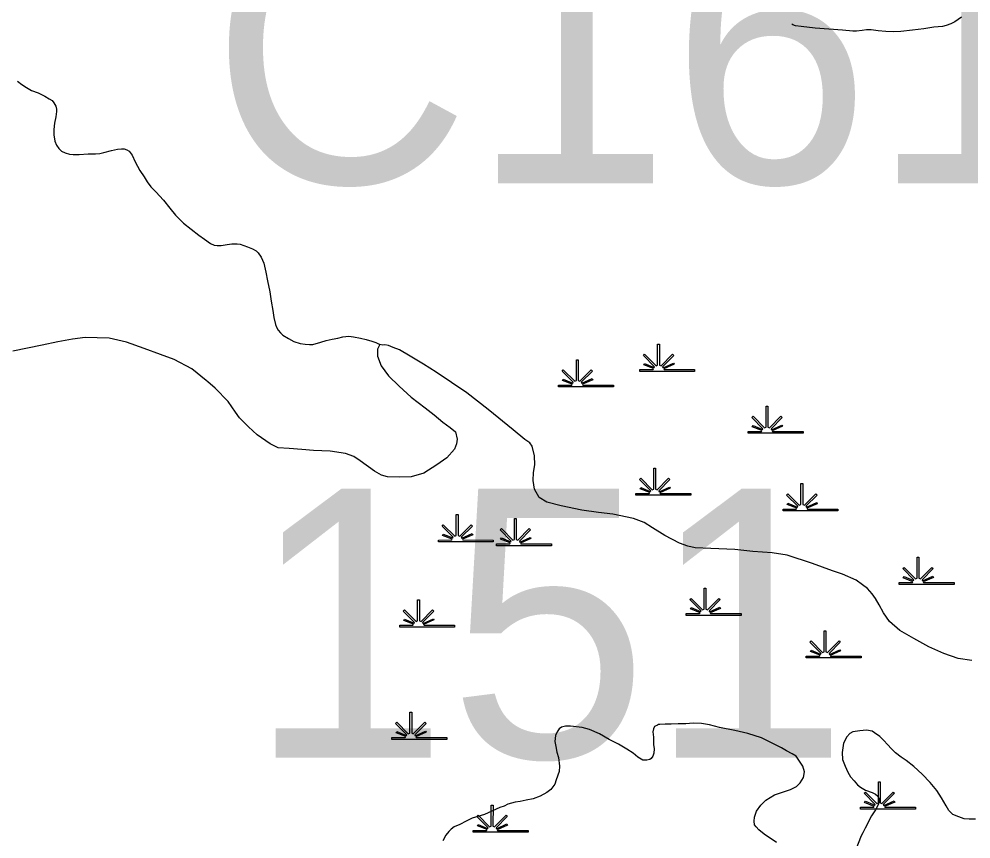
# Model space of a CAD drawing. Extents: x 2220236 to 2384410, y 720751 to 894131.
# Drawn here: x 2361942 to 2365714, y 848435 to 851685 of the extents above; entities that cross this region are included whole.
import ezdxf

# ---------------------------------------------------------------- set-up
doc = ezdxf.new("R2010")
doc.units = 0
doc.layers.add('Default', color=7, linetype='Continuous')

msp = doc.modelspace()

# ---------------------------------------------------------------- linework, layer by layer
at = {"layer": 'Default'}
for points in [[(2365676.7, 851692.9), (2365650.9, 851674.5), (2365634.8, 851666.6), (2365615.7, 851659.3), (2365601.1, 851656), (2365567.1, 851653), (2365527.3, 851646.5), (2365483.2, 851640.7), (2365437.1, 851635.6), (2365407.3, 851635), (2365377.4, 851635.4), (2365347.1, 851638.4), (2365319, 851642.2), (2365300.7, 851642.1), (2365283, 851639.8), (2365261.2, 851637.2)], [(2365261.2, 851637.2), (2365247, 851637.6), (2365205.2, 851640.8), (2365097.2, 851649.5), (2365041.2, 851655.5), (2365019, 851658.5), (2365009, 851662.3), (2365005, 851664.5)], [(2361935.8, 851438.8), (2361953.4, 851426.4), (2361971.6, 851414), (2361991.8, 851402.7), (2362018.1, 851393), (2362044.3, 851379.3), (2362062.4, 851369.5), (2362074.2, 851361.8), (2362080.4, 851353.8), (2362088.6, 851339.4), (2362090.3, 851328.6), (2362090.8, 851318.2), (2362088, 851298.3), (2362083.5, 851271.9), (2362079.9, 851247.8), (2362080.1, 851225.8), (2362084.4, 851201.4), (2362090.6, 851185.9), (2362100.7, 851171.5), (2362110.6, 851162.1), (2362124.7, 851154.4), (2362142.3, 851150.2), (2362156.8, 851148.5), (2362180.7, 851148.5), (2362216.7, 851151), (2362245, 851151.2)], [(2362245, 851151.2), (2362263, 851151.9), (2362278.9, 851155.8), (2362308.7, 851164.6), (2362332.5, 851168.9), (2362348.5, 851171.1), (2362358.7, 851170.6), (2362369.7, 851167.1), (2362378.8, 851160.9), (2362390.9, 851145.6), (2362403.2, 851119.2), (2362421.6, 851085.5), (2362438.1, 851059.9), (2362450.4, 851039.8), (2362464.3, 851020), (2362484.8, 851000.1), (2362515.1, 850966.9), (2362539.4, 850935.1), (2362561.8, 850907.4), (2362594.3, 850876), (2362624.5, 850852.6), (2362654.7, 850828.2), (2362677, 850812.7), (2362701.3, 850795), (2362715.4, 850789), (2362728.2, 850786.9), (2362743.3, 850787.5), (2362767.1, 850791.8), (2362785.1, 850794.1), (2362794.6, 850794.5), (2362807.4, 850794.4), (2362819.3, 850792.3), (2362847.2, 850782.9), (2362867.6, 850774.5), (2362881.7, 850766.3), (2362889.6, 850759), (2362901.8, 850741.5), (2362912.3, 850717.3), (2362920.6, 850681.5), (2362926.9, 850647.3), (2362935.6, 850603.4), (2362942, 850567.5), (2362948.5, 850530), (2362952.6, 850502.3), (2362959, 850474), (2362963, 850464.3), (2362969.4, 850452.1), (2362979, 850441), (2362987.6, 850432.5), (2363009.8, 850418.7), (2363032, 850407.1), (2363055.9, 850399.2), (2363076.1, 850395.8), (2363093.2, 850394.8), (2363106, 850395.4), (2363137.8, 850404.2), (2363159.8, 850410.7), (2363182.6, 850416.5), (2363205.7, 850420.8), (2363225.5, 850424.9), (2363249.7, 850427.5), (2363267.5, 850424.9), (2363295.6, 850420.5), (2363317.8, 850414.9), (2363339.8, 850408.2), (2363356.4, 850403.3), (2363372.2, 850394.8)], [(2363372.2, 850394.8), (2363362.7, 850376.3), (2363362.9, 850348.4), (2363377.3, 850310.6), (2363405.8, 850271.4), (2363448.5, 850229.8), (2363496.9, 850186.5), (2363551.4, 850144.4), (2363587.7, 850115.7), (2363622, 850087.6), (2363650.5, 850065.8), (2363672.5, 850048.6), (2363679, 850020), (2363675.8, 850001.8), (2363667.5, 849980.1), (2363637.7, 849946.1), (2363598.1, 849917.6), (2363546.6, 849884.9), (2363496.7, 849869.8), (2363448.8, 849869.4), (2363402.8, 849870.8), (2363378.9, 849877.4), (2363350.4, 849892.7), (2363293.9, 849933.7), (2363268.8, 849951.7), (2363235.5, 849963.5), (2363175.4, 849972.5), (2363109.3, 849975.4), (2363063.2, 849979.4), (2363013.2, 849982.3), (2362969.1, 849986), (2362937, 850001.1), (2362886.6, 850036.8), (2362852.2, 850068.2), (2362815.6, 850103.8), (2362799.6, 850126.2), (2362770.9, 850169.3), (2362720.2, 850221.4), (2362690, 850246.4), (2362683.8, 850252.7), (2362627.4, 850298), (2362557, 850335.2), (2362502.7, 850355.9), (2362438.3, 850379.5), (2362368.1, 850404.6), (2362299.8, 850419.8), (2362203.9, 850422.5), (2362153.9, 850416.5), (2362095.9, 850405.9), (2362034.1, 850392.5), (2361918.2, 850369.1)], [(2363424.5, 850383.1), (2363406.4, 850391.2), (2363392.3, 850393.3), (2363384.4, 850393), (2363372.2, 850394.8)], [(2365717.7, 849142.7), (2365663.8, 849150.3), (2365607.6, 849169.4), (2365547.1, 849197.1), (2365488.6, 849230.1), (2365432.5, 849261.3), (2365392, 849296.7), (2365367.6, 849330.9), (2365351.2, 849362.4), (2365336.7, 849388), (2365322.5, 849406.2), (2365304.3, 849427.7), (2365285.3, 849442.4), (2365259.9, 849461), (2365205.8, 849484.4), (2365165.5, 849498.2), (2365087.2, 849527.2), (2364986.7, 849559.8), (2364926.6, 849568.8), (2364850.6, 849573.9), (2364778.4, 849581.8), (2364684.3, 849586.2), (2364622.2, 849589.2), (2364592.7, 849595.6), (2364560, 849607.4), (2364501.7, 849638.4), (2364453.2, 849667.6), (2364419.2, 849689.2), (2364376.8, 849704.9), (2364294.8, 849721.9), (2364238.7, 849728.8), (2364172.3, 849738.2), (2364090.2, 849755.5), (2364034.1, 849770.3), (2364003.9, 849788.1), (2363985.4, 849821.8), (2363979.1, 849856), (2363980.4, 849887.9), (2363986.1, 849917.7), (2363985.6, 849953.8), (2363975.2, 849992.1), (2363967.1, 850005.5), (2363946.9, 850017.8), (2363900.6, 850057), (2363801.5, 850137.6), (2363716.8, 850203.1), (2363595.6, 850285.1), (2363545.4, 850316.5), (2363492.9, 850348.2), (2363450.5, 850373.3), (2363424.5, 850383.1)], [(2364943.7, 848420.1), (2364895.4, 848453.3), (2364873.4, 848470.4), (2364863.1, 848482.5), (2364857.1, 848490.4), (2364854.9, 848505.1), (2364856.6, 848520.6), (2364864.4, 848544.9), (2364882.2, 848569.2), (2364901.7, 848589.1), (2364935.7, 848609.2), (2364967.4, 848620.3), (2364999.4, 848630.8), (2365023.3, 848642.3), (2365037.1, 848657), (2365050.6, 848678.9), (2365054.3, 848701), (2365048.2, 848723.1), (2365032.1, 848747), (2365021.6, 848763), (2365005.5, 848772.2), (2364983.6, 848784.4), (2364963.5, 848795.7), (2364945.3, 848805.8), (2364920.9, 848817), (2364884.7, 848835.2), (2364830.5, 848852.7), (2364778.5, 848865.3), (2364718.3, 848877), (2364678.1, 848886.8), (2364646.1, 848892.1), (2364614.2, 848894), (2364584.1, 848891.2), (2364554.2, 848890.6), (2364526.3, 848890.4), (2364502.1, 848890.1), (2364482.1, 848888.6), (2364476.2, 848888.4), (2364472.4, 848885.6), (2364460.1, 848880.2), (2364456.5, 848871.8), (2364454.4, 848859.6), (2364456.9, 848838.4), (2364457.1, 848809.5), (2364459.5, 848791.5), (2364457.6, 848774.4), (2364453.8, 848763.4), (2364447.9, 848753.3), (2364441.8, 848749.8), (2364429.8, 848747.7), (2364414.1, 848747), (2364393.9, 848759.3), (2364375.5, 848775), (2364351.2, 848790.4), (2364317.3, 848810.3), (2364281, 848829.5), (2364242.7, 848851.6), (2364202.3, 848869), (2364174.4, 848876.7), (2364128.2, 848882.4), (2364108.2, 848881.6), (2364092.3, 848877.6), (2364082.4, 848871.3), (2364074.7, 848859.5), (2364068.7, 848845.5), (2364065.1, 848821.4), (2364069.2, 848801.2), (2364073.4, 848779), (2364079.8, 848757.3), (2364084.2, 848723.7), (2364082.4, 848701.6), (2364071, 848669), (2364065.1, 848651.7), (2364049.2, 848631.3), (2364033.3, 848619.2), (2364007.6, 848605), (2363979.8, 848594), (2363951.9, 848588), (2363927.7, 848583.7), (2363907.8, 848581.2), (2363879.9, 848572.5), (2363864.2, 848564.7), (2363848, 848559.1), (2363786.4, 848532), (2363738.4, 848517.5), (2363714.7, 848505.1), (2363688.9, 848492.5), (2363667, 848482.8), (2363655.2, 848474.1), (2363645.1, 848464.5), (2363633.5, 848450.2), (2363621.7, 848427.4)], [(2365732.9, 848513.1), (2365706.7, 848512.7), (2365686.9, 848514.5), (2365666.5, 848522.5), (2365642.5, 848532.4), (2365626.4, 848548.1), (2365616.2, 848565.8), (2365597.8, 848597.8), (2365579.2, 848627.3), (2365553, 848659), (2365520.8, 848692.2), (2365488.4, 848722), (2365457.9, 848745.4), (2365437.9, 848759.4), (2365415.6, 848775.8), (2365399.5, 848791.6), (2365383.1, 848809), (2365369, 848824.8), (2365352.9, 848840.6), (2365332.6, 848856.1), (2365322.5, 848862.3), (2365300.6, 848866.3), (2365274.5, 848863.6), (2365246.4, 848859.2), (2365234.6, 848852.8), (2365223, 848839.2), (2365209.2, 848815), (2365203.5, 848777), (2365206, 848749.2), (2365216.2, 848723.4), (2365226.4, 848699.2), (2365236.6, 848681.5), (2365251.1, 848665.7), (2365265.2, 848649.9), (2365277.1, 848639.5), (2365297.2, 848628.2), (2365323.6, 848618.5), (2365335.6, 848612.4), (2365345.5, 848604.6), (2365349.7, 848596.6), (2365351.9, 848584.5), (2365346.2, 848570.2), (2365336.2, 848550.1), (2365320.4, 848526.4), (2365295.2, 848477.8), (2365285.4, 848459.4), (2365279.7, 848447.6), (2365258.3, 848393.6)]]:
    msp.add_lwpolyline(points, dxfattribs=at)
for points in [[(2364402.1, 850295.7), (2364454.7, 850295.8), (2364456.7, 850299.4), (2364418.5, 850314.2), (2364421.4, 850319.4), (2364459.1, 850303.7), (2364460.7, 850306.5), (2364416.3, 850351.1), (2364421.4, 850356.2), (2364466.7, 850310.7), (2364473, 850313.1), (2364473, 850396.2), (2364480.3, 850396.2), (2364480.2, 850313.1), (2364486.6, 850310.7), (2364531.9, 850356.2), (2364537, 850351.1), (2364492.6, 850306.5), (2364494.6, 850302.9), (2364535.5, 850321.5), (2364537.9, 850316.5), (2364497, 850298.7), (2364498.6, 850295.8), (2364619.6, 850295.7), (2364619.6, 850288.6), (2364402.1, 850288.6)], [(2364079.9, 850234.3), (2364132.5, 850234.3), (2364134.5, 850238), (2364096.3, 850252.8), (2364099.2, 850258), (2364136.9, 850242.2), (2364138.5, 850245.1), (2364094.1, 850289.7), (2364099.2, 850294.8), (2364144.5, 850249.3), (2364150.8, 850251.7), (2364150.8, 850334.8), (2364158.1, 850334.8), (2364158.1, 850251.7), (2364164.4, 850249.3), (2364209.7, 850294.8), (2364214.8, 850289.7), (2364170.4, 850245.1), (2364172.4, 850241.5), (2364213.3, 850260.1), (2364215.7, 850255.1), (2364174.8, 850237.3), (2364176.4, 850234.3), (2364297.4, 850234.3), (2364297.4, 850227.2), (2364079.9, 850227.2)], [(2364831.7, 850050), (2364884.3, 850050.1), (2364886.3, 850053.7), (2364848.1, 850068.5), (2364851, 850073.7), (2364888.7, 850058), (2364890.3, 850060.8), (2364845.9, 850105.4), (2364851, 850110.5), (2364896.3, 850065), (2364902.6, 850067.4), (2364902.6, 850150.5), (2364909.9, 850150.5), (2364909.8, 850067.4), (2364916.2, 850065), (2364961.5, 850110.5), (2364966.6, 850105.4), (2364922.2, 850060.8), (2364924.2, 850057.2), (2364965.1, 850075.8), (2364967.5, 850070.8), (2364926.5, 850053), (2364928.1, 850050.1), (2365049.2, 850050), (2365049.2, 850042.9), (2364831.7, 850042.9)], [(2364386.8, 849804.3), (2364439.4, 849804.4), (2364441.4, 849808), (2364403.1, 849822.8), (2364406, 849828), (2364443.8, 849812.2), (2364445.4, 849815.1), (2364400.9, 849859.7), (2364406.1, 849864.8), (2364451.3, 849819.3), (2364457.7, 849821.7), (2364457.7, 849904.8), (2364464.9, 849904.8), (2364464.9, 849821.7), (2364471.2, 849819.3), (2364516.5, 849864.8), (2364521.7, 849859.7), (2364477.2, 849815.1), (2364479.2, 849811.5), (2364520.1, 849830.1), (2364522.6, 849825.1), (2364481.6, 849807.3), (2364483.2, 849804.4), (2364604.3, 849804.3), (2364604.3, 849797.2), (2364386.8, 849797.2)], [(2364969.8, 849742.9), (2365022.4, 849742.9), (2365024.4, 849746.5), (2364986.1, 849761.4), (2364989, 849766.6), (2365026.8, 849750.8), (2365028.4, 849753.7), (2364983.9, 849798.2), (2364989.1, 849803.4), (2365034.3, 849757.9), (2365040.7, 849760.3), (2365040.7, 849843.4), (2365047.9, 849843.4), (2365047.9, 849760.3), (2365054.2, 849757.9), (2365099.5, 849803.4), (2365104.7, 849798.2), (2365060.2, 849753.7), (2365062.2, 849750.1), (2365103.1, 849768.7), (2365105.6, 849763.7), (2365064.6, 849745.8), (2365066.2, 849742.9), (2365187.3, 849742.9), (2365187.3, 849735.7), (2364969.8, 849735.7)], [(2363604.3, 849620), (2363656.9, 849620.1), (2363658.9, 849623.7), (2363620.7, 849638.5), (2363623.6, 849643.7), (2363661.3, 849628), (2363662.9, 849630.8), (2363618.5, 849675.4), (2363623.6, 849680.5), (2363668.9, 849635), (2363675.2, 849637.4), (2363675.2, 849720.5), (2363682.5, 849720.5), (2363682.5, 849637.4), (2363688.8, 849635), (2363734.1, 849680.5), (2363739.2, 849675.4), (2363694.8, 849630.8), (2363696.8, 849627.2), (2363737.7, 849645.8), (2363740.1, 849640.8), (2363699.2, 849623), (2363700.8, 849620.1), (2363821.8, 849620), (2363821.8, 849612.9), (2363604.3, 849612.9)], [(2363834.4, 849604.6), (2363887.1, 849604.7), (2363889.1, 849608.3), (2363850.8, 849623.2), (2363853.7, 849628.3), (2363891.5, 849612.6), (2363893.1, 849615.5), (2363848.6, 849660), (2363853.8, 849665.2), (2363899, 849619.7), (2363905.4, 849622.1), (2363905.4, 849705.1), (2363912.6, 849705.1), (2363912.6, 849622.1), (2363918.9, 849619.7), (2363964.2, 849665.2), (2363969.4, 849660), (2363924.9, 849615.5), (2363926.9, 849611.9), (2363967.8, 849630.5), (2363970.3, 849625.5), (2363929.3, 849607.6), (2363930.9, 849604.7), (2364052, 849604.6), (2364052, 849597.5), (2363834.4, 849597.5)], [(2365430, 849451.1), (2365482.6, 849451.1), (2365484.6, 849454.8), (2365446.4, 849469.6), (2365449.3, 849474.8), (2365487, 849459), (2365488.6, 849461.9), (2365444.2, 849506.5), (2365449.3, 849511.6), (2365494.6, 849466.1), (2365500.9, 849468.5), (2365500.9, 849551.6), (2365508.2, 849551.6), (2365508.2, 849468.5), (2365514.5, 849466.1), (2365559.8, 849511.6), (2365564.9, 849506.5), (2365520.5, 849461.9), (2365522.5, 849458.3), (2365563.4, 849476.9), (2365565.8, 849471.9), (2365524.9, 849454.1), (2365526.5, 849451.1), (2365647.5, 849451.1), (2365647.5, 849444), (2365430, 849444)], [(2364586.2, 849328.2), (2364638.8, 849328.3), (2364640.8, 849331.9), (2364602.6, 849346.7), (2364605.5, 849351.9), (2364643.2, 849336.2), (2364644.8, 849339.1), (2364600.4, 849383.6), (2364605.5, 849388.7), (2364650.8, 849343.2), (2364657.1, 849345.6), (2364657.1, 849428.7), (2364664.4, 849428.7), (2364664.4, 849345.6), (2364670.7, 849343.2), (2364716, 849388.7), (2364721.1, 849383.6), (2364676.7, 849339.1), (2364678.7, 849335.5), (2364719.6, 849354.1), (2364722, 849349), (2364681.1, 849331.2), (2364682.7, 849328.3), (2364803.7, 849328.2), (2364803.7, 849321.1), (2364586.2, 849321.1)], [(2363450.9, 849282.1), (2363503.5, 849282.2), (2363505.5, 849285.8), (2363467.3, 849300.7), (2363470.2, 849305.9), (2363507.9, 849290.1), (2363509.5, 849293), (2363465.1, 849337.5), (2363470.2, 849342.7), (2363515.5, 849297.2), (2363521.8, 849299.6), (2363521.8, 849382.6), (2363529.1, 849382.6), (2363529, 849299.6), (2363535.4, 849297.2), (2363580.7, 849342.7), (2363585.8, 849337.5), (2363541.4, 849293), (2363543.4, 849289.4), (2363584.3, 849308), (2363586.7, 849303), (2363545.7, 849285.1), (2363547.4, 849282.2), (2363668.4, 849282.1), (2363668.4, 849275), (2363450.9, 849275)], [(2365061.8, 849159.3), (2365114.4, 849159.4), (2365116.4, 849163), (2365078.2, 849177.8), (2365081.1, 849183), (2365118.8, 849167.3), (2365120.4, 849170.1), (2365076, 849214.7), (2365081.1, 849219.8), (2365126.4, 849174.3), (2365132.7, 849176.7), (2365132.7, 849259.8), (2365140, 849259.8), (2365140, 849176.7), (2365146.3, 849174.3), (2365191.6, 849219.8), (2365196.7, 849214.7), (2365152.3, 849170.1), (2365154.3, 849166.5), (2365195.2, 849185.1), (2365197.6, 849180.1), (2365156.7, 849162.3), (2365158.3, 849159.4), (2365279.3, 849159.3), (2365279.3, 849152.2), (2365061.8, 849152.2)], [(2363420.2, 848836.8), (2363472.8, 848836.9), (2363474.8, 848840.5), (2363436.6, 848855.3), (2363439.5, 848860.5), (2363477.2, 848844.8), (2363478.8, 848847.6), (2363434.4, 848892.2), (2363439.5, 848897.3), (2363484.8, 848851.8), (2363491.1, 848854.2), (2363491.1, 848937.3), (2363498.4, 848937.3), (2363498.4, 848854.2), (2363504.7, 848851.8), (2363550, 848897.3), (2363555.1, 848892.2), (2363510.7, 848847.6), (2363512.7, 848844), (2363553.6, 848862.6), (2363556, 848857.6), (2363515.1, 848839.8), (2363516.7, 848836.9), (2363637.7, 848836.8), (2363637.7, 848829.7), (2363420.2, 848829.7)], [(2365276.6, 848560.4), (2365329.2, 848560.5), (2365331.2, 848564.1), (2365293, 848578.9), (2365295.9, 848584.1), (2365333.6, 848568.3), (2365335.2, 848571.2), (2365290.8, 848615.8), (2365295.9, 848620.9), (2365341.2, 848575.4), (2365347.5, 848577.8), (2365347.5, 848660.9), (2365354.8, 848660.9), (2365354.7, 848577.8), (2365361.1, 848575.4), (2365406.4, 848620.9), (2365411.5, 848615.8), (2365367.1, 848571.2), (2365369.1, 848567.6), (2365410, 848586.2), (2365412.4, 848581.2), (2365371.4, 848563.4), (2365373.1, 848560.5), (2365494.1, 848560.4), (2365494.1, 848553.3), (2365276.6, 848553.3)], [(2363742.4, 848468.2), (2363795, 848468.3), (2363797, 848471.9), (2363758.8, 848486.8), (2363761.7, 848491.9), (2363799.4, 848476.2), (2363801, 848479.1), (2363756.6, 848523.6), (2363761.7, 848528.8), (2363807, 848483.3), (2363813.3, 848485.7), (2363813.3, 848568.7), (2363820.6, 848568.7), (2363820.5, 848485.7), (2363826.9, 848483.3), (2363872.2, 848528.8), (2363877.3, 848523.6), (2363832.9, 848479.1), (2363834.9, 848475.5), (2363875.8, 848494.1), (2363878.2, 848489), (2363837.2, 848471.2), (2363838.9, 848468.3), (2363959.9, 848468.2), (2363959.9, 848461.1), (2363742.4, 848461.1)]]:
    msp.add_lwpolyline(points, close=True, dxfattribs=at)

# ---------------------------------------------------------------- texts
for s, p in [('C161', (2362701.6, 851034.6)), ('151', (2362850.7, 848757))]:
    msp.add_text(s, height=1066.27, dxfattribs=at).set_placement(p)

doc.saveas('drawing.dxf')
